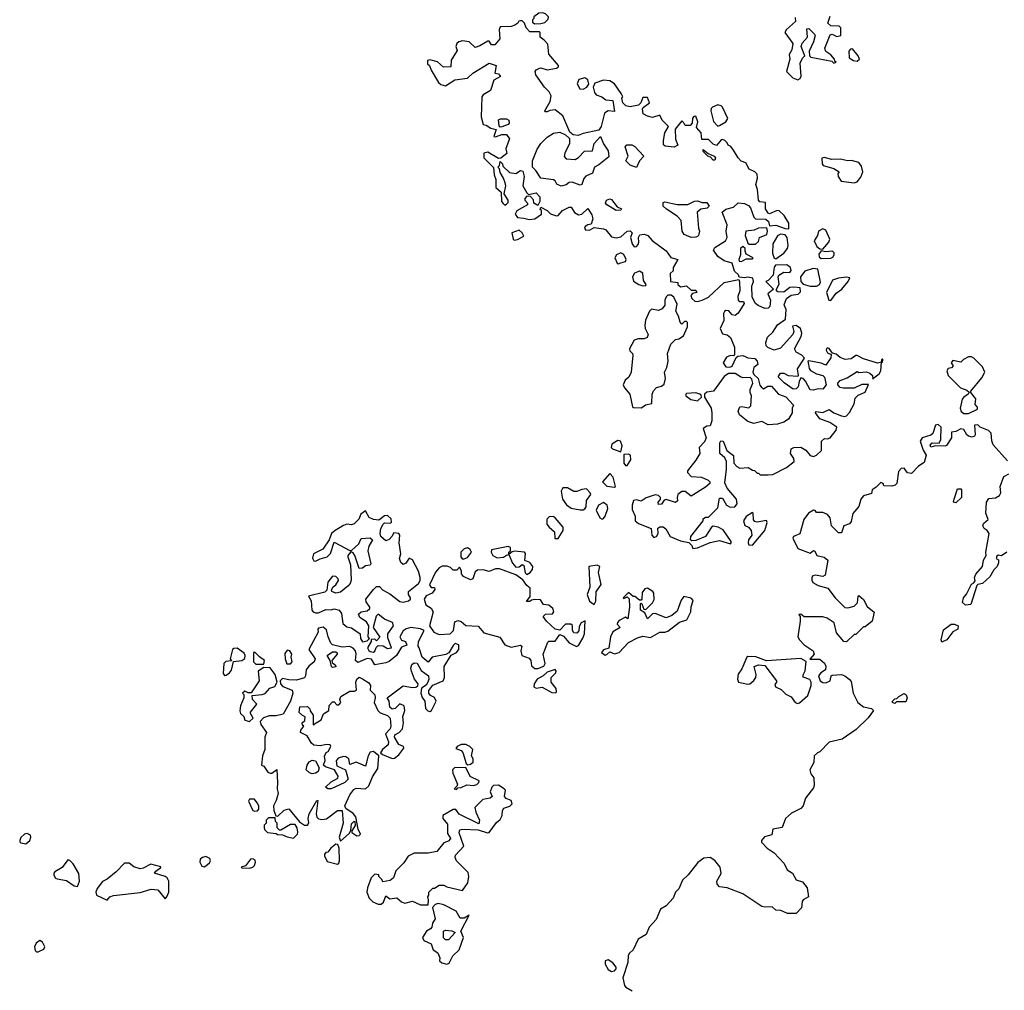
# Model space of a CAD drawing. Extents: x 2219101 to 2444320, y 201258 to 358766.
# Tile 296 of 349: x 2405527 to 2411814, y 267728 to 273927. Entities that reach past the tile are written whole.
import ezdxf

# ---------------------------------------------------------------- set-up
doc = ezdxf.new("R2010")
doc.units = 0

msp = doc.modelspace()

# ---------------------------------------------------------------- linework, layer by layer
at = {"layer": '0CON10XD'}
for points in [[(2408815, 273900), (2408855, 273903.3), (2408880.7, 273909.3), (2408900.7, 273929.3), (2408903.3, 273945), (2408885, 273963.8), (2408865, 273970), (2408842.3, 273967.7), (2408810, 273945), (2408810, 273935), (2408800, 273925), (2408801.7, 273911.7), (2408815, 273900)], [(2410478.3, 273941.7), (2410480, 273915), (2410422.5, 273865), (2410412.5, 273845), (2410462.5, 273775), (2410457.5, 273735), (2410440, 273705), (2410443.3, 273675), (2410422.5, 273595), (2410462.5, 273555), (2410495, 273542.5)], [(2410495, 273542.5), (2410509.3, 273550.7), (2410516.7, 273565), (2410510.7, 273649.3), (2410525, 273680), (2410540, 273695), (2410517.5, 273755), (2410523.9, 273776.1), (2410557.5, 273815), (2410551.7, 273868.3), (2410565, 273870), (2410602.5, 273835), (2410606, 273825), (2410596.2, 273785), (2410567.5, 273725), (2410570, 273695), (2410578.3, 273688.3), (2410711.7, 273661.7), (2410725, 273650), (2410740, 273655), (2410731.7, 273661.7), (2410730, 273675), (2410705, 273702.5), (2410675, 273723.3), (2410668, 273745), (2410700.7, 273829.3), (2410715, 273833.3), (2410745, 273820), (2410770, 273825), (2410770, 273875), (2410760, 273885), (2410705, 273887.5), (2410687.5, 273905), (2410700.7, 273949.3)], [(2409855, 270552.5), (2409935, 270587.5), (2409995, 270600), (2410065, 270580), (2410070, 270585), (2410070, 270595), (2410019.3, 270669.3), (2409986.4, 270686.4), (2409955, 270692.5), (2409943.9, 270686.1), (2409905, 270626.7), (2409845, 270600), (2409818.3, 270598.3), (2409810, 270605), (2409812.5, 270625), (2409890, 270725), (2409891.7, 270738.3), (2409905, 270750), (2409925, 270750), (2409985, 270810), (2409995, 270870), (2410015, 270870), (2410040, 270825), (2410063.6, 270813.6), (2410093.9, 270816.1), (2410108, 270835), (2410104.2, 270864.2), (2410043.9, 270933.9), (2410028.3, 270968.3), (2410040, 271055), (2410039.2, 271105), (2410028.8, 271128.8), (2409997.5, 271155), (2409997.5, 271225), (2410003.6, 271236.4), (2410017.5, 271235), (2410042.5, 271175), (2410083.6, 271143.6), (2410086.7, 271095), (2410105, 271072.5), (2410125, 271063.3), (2410177.5, 271067.5), (2410205, 271050), (2410218.3, 271048.3), (2410235, 271030), (2410245, 271030), (2410255, 271020), (2410305, 271020), (2410335, 271022.5), (2410423.6, 271066.4), (2410472.5, 271105), (2410470, 271125), (2410447.5, 271155), (2410452.5, 271185), (2410470, 271195), (2410515, 271197.5), (2410546.4, 271176.4), (2410575, 271143.3), (2410595, 271136.7), (2410615, 271144.3), (2410646.2, 271175), (2410646.2, 271235), (2410665, 271251.2), (2410685, 271248.8), (2410701.2, 271255), (2410740, 271305), (2410743.3, 271325), (2410700, 271355), (2410635, 271377.5), (2410607.5, 271415), (2410610, 271425), (2410655, 271418.8), (2410696.1, 271436.1), (2410726.1, 271416.1), (2410775, 271397.5), (2410795, 271392.5), (2410805, 271397.5), (2410825, 271418.8), (2410855, 271473.8), (2410860.5, 271509.5), (2410880.7, 271529.3), (2410925, 271548), (2410946.7, 271596.7), (2410903.9, 271596.1), (2410855, 271573.3), (2410785, 271572.5), (2410765, 271577.5), (2410750, 271595), (2410750, 271605), (2410765, 271621.2), (2410810.7, 271639.3), (2410875, 271680), (2410885, 271672.5), (2410933.2, 271676.8), (2410955, 271670), (2410972.5, 271655), (2410975, 271630), (2410980, 271640), (2411013.8, 271665), (2411025, 271683.3), (2411030, 271740), (2411035, 271740), (2411037.5, 271755), (2411035, 271760), (2411030, 271755), (2411030, 271740), (2411005, 271733.3), (2410915, 271760), (2410875, 271782.5), (2410865, 271782.5), (2410835, 271761.2), (2410797, 271757), (2410765, 271770), (2410740.7, 271790.7), (2410717.5, 271797.5), (2410695.8, 271825.8), (2410685, 271830), (2410677.5, 271825), (2410676.7, 271815), (2410685, 271800), (2410707.5, 271787.5), (2410707, 271767), (2410675, 271720), (2410645, 271732.5), (2410565, 271747.5), (2410560, 271745), (2410562.5, 271725), (2410568.3, 271698.3), (2410577, 271687), (2410614.5, 271664.4), (2410654.3, 271654.3), (2410665, 271643.3), (2410675.7, 271595), (2410655, 271567.5), (2410625, 271570), (2410595, 271560), (2410575, 271562.5), (2410545, 271617.5), (2410530, 271635), (2410515, 271640), (2410503.3, 271616.7), (2410498.3, 271581.7), (2410485, 271570), (2410465, 271567.5), (2410407, 271607), (2410370, 271645), (2410385, 271670), (2410405, 271670), (2410434, 271654), (2410495, 271650), (2410500, 271655), (2410493.6, 271696.4), (2410537.5, 271765), (2410520, 271785), (2410485, 271802.5), (2410473.6, 271823.6), (2410515.9, 271904.1), (2410520, 271925), (2410512.5, 271955), (2410485, 271972.5), (2410461.7, 271968.3), (2410470, 271935), (2410463.3, 271915), (2410385, 271828.8), (2410345, 271816.7), (2410303, 271833), (2410293, 271843), (2410290, 271865), (2410301.7, 271898.3), (2410335, 271930), (2410365, 271977.5), (2410417.5, 272015), (2410420, 272075), (2410407.5, 272105), (2410423.3, 272145), (2410452.3, 272167.7), (2410496.4, 272173.6), (2410511.7, 272188.3), (2410510, 272215), (2410468.8, 272218.8), (2410445, 272216.7), (2410405, 272186.7), (2410368.3, 272188.3), (2410360, 272195), (2410360, 272205), (2410377, 272237), (2410370, 272285), (2410374, 272296), (2410405, 272313.3), (2410445, 272312.5), (2410452.5, 272325), (2410447.5, 272345), (2410425, 272360), (2410351.7, 272358.3), (2410343.3, 272346.7), (2410337.5, 272295), (2410305, 272260), (2410290, 272255), (2410340, 272205), (2410303.6, 272176.4), (2410320, 272135), (2410316, 272095), (2410305, 272083.8), (2410285, 272081.2), (2410241.7, 272101.7), (2410223.9, 272113.9), (2410203.6, 272153.6), (2410202.5, 272225), (2410212.5, 272255), (2410207.5, 272275), (2410175, 272282.5), (2410155, 272277.5), (2410121.7, 272281.7), (2410116.4, 272296.4), (2410091.2, 272321.2), (2410075, 272372.5), (2410025, 272386.7), (2409983.4, 272413.4), (2409956.7, 272455), (2409965, 272472.5), (2410032.5, 272515), (2410043.8, 272535), (2410037.5, 272575), (2410043, 272617), (2410013, 272697), (2410035, 272717.5), (2410085, 272730), (2410115, 272757.5), (2410155, 272752.5), (2410179.3, 272739.3), (2410192.5, 272725), (2410214, 272665), (2410225, 272653.8), (2410291.7, 272651.7), (2410307, 272637), (2410315, 272610), (2410355, 272613.3), (2410415, 272592.5), (2410438.3, 272591.7), (2410437, 272627), (2410407.5, 272675), (2410376.4, 272706.4), (2410363, 272707), (2410315, 272687.5), (2410305, 272690), (2410288.3, 272718.3), (2410288.3, 272758.3), (2410253, 272763), (2410243.3, 272773.3), (2410237, 272843), (2410227.5, 272875), (2410237.5, 272915), (2410235, 272940), (2410220, 272955), (2410185, 272972.5), (2410163, 273013), (2410133.8, 273023.8), (2410113.6, 273043.6), (2410085, 273092.5), (2410066.4, 273116.4), (2410050, 273125), (2410045, 273140), (2410030, 273155), (2410015, 273162.5), (2410005, 273160), (2409975, 273122.5), (2409955, 273132.5), (2409925, 273162.5), (2409881.7, 273161.7), (2409877.5, 273205), (2409848.3, 273238.3), (2409857.5, 273275), (2409845, 273310), (2409831.7, 273308.3), (2409823, 273297), (2409820, 273265), (2409808.3, 273251.7), (2409775, 273250), (2409768.3, 273268.3), (2409755, 273280), (2409713, 273227), (2409713.6, 273163.6), (2409730, 273125), (2409705, 273112.5), (2409648.3, 273118.3), (2409638.3, 273128.3), (2409637.5, 273155), (2409646.7, 273205), (2409670, 273245), (2409630, 273285), (2409615, 273317.5), (2409567, 273303), (2409535, 273310), (2409507.5, 273325), (2409502.5, 273355), (2409507.5, 273365), (2409547.5, 273395), (2409535, 273430), (2409505, 273430), (2409492.5, 273395), (2409478.8, 273381.2), (2409425, 273370), (2409396.1, 273376.1), (2409378.8, 273395), (2409372.5, 273425), (2409377.5, 273435), (2409366.7, 273455), (2409325, 273517.5), (2409295, 273536.7), (2409255, 273540), (2409199.6, 273520.5), (2409188, 273495), (2409197.5, 273462.5), (2409207.7, 273447.7), (2409243.6, 273433.6), (2409270, 273415), (2409315, 273410), (2409325, 273340), (2409285, 273344), (2409261.2, 273328.8), (2409240, 273245), (2409225, 273220), (2409125, 273200), (2409093, 273187), (2409061.2, 273191.2), (2409039.3, 273209.3), (2408995, 273313.3), (2408945, 273351.4), (2408912.3, 273347.7), (2408895, 273337.5), (2408885, 273337.5), (2408880, 273345), (2408913.3, 273405), (2408919.3, 273439.3), (2408907.5, 273465), (2408877.5, 273495), (2408823.3, 273575), (2408817.5, 273595), (2408823.6, 273606.4), (2408845, 273617.5), (2408855, 273620), (2408895, 273606.7), (2408955, 273616.7), (2408967.5, 273625), (2408967.5, 273635), (2408905.8, 273705.8), (2408899.6, 273769.5), (2408876.4, 273796.4), (2408850, 273815), (2408850, 273845), (2408845, 273850), (2408785, 273850), (2408760, 273875), (2408750, 273905), (2408735, 273920), (2408725, 273920), (2408713.6, 273916.4), (2408706.4, 273903.6), (2408688.3, 273891.7), (2408665, 273883.3), (2408595, 273880), (2408587.5, 273865), (2408593.3, 273805), (2408560, 273765), (2408540, 273765), (2408525, 273790), (2408515, 273790), (2408465, 273760), (2408435, 273750), (2408397.5, 273785), (2408355, 273791.2), (2408330, 273785), (2408317.5, 273775), (2408312.5, 273755), (2408319.3, 273730.7), (2408282.7, 273667.3), (2408280, 273625), (2408233, 273623), (2408195, 273657.5), (2408145, 273670), (2408130, 273665), (2408130, 273645), (2408142.5, 273635), (2408153.9, 273603.9), (2408200, 273525), (2408215, 273513.3), (2408245, 273503.3), (2408305, 273543.3), (2408387, 273553), (2408420, 273585), (2408525, 273650), (2408570, 273635), (2408560, 273585), (2408585, 273580), (2408597, 273563), (2408555, 273540), (2408532.5, 273475), (2408485, 273447.5), (2408477.5, 273435), (2408474.1, 273305.9), (2408485, 273257.5), (2408505, 273253.3), (2408535, 273233.3), (2408570, 273225), (2408555, 273180), (2408565, 273177.5), (2408605, 273192.5), (2408635, 273192.5), (2408653.3, 273165), (2408631.2, 273105), (2408637, 273073), (2408598.3, 273041.7), (2408585, 273040), (2408515, 273080), (2408490, 273075), (2408490, 273045), (2408552.5, 272982.5), (2408556.2, 272935), (2408566.7, 272905), (2408567.5, 272855), (2408600, 272825), (2408603.3, 272765), (2408613.3, 272753.3), (2408625, 272742.5), (2408635, 272747.5), (2408645, 272760), (2408646.7, 272775), (2408620, 272815), (2408630, 272865), (2408626.7, 272885), (2408616.7, 272915), (2408595, 272950), (2408590, 272975), (2408580, 272985), (2408590, 272995), (2408595, 273020), (2408610, 273005), (2408611.7, 272991.7), (2408655, 272950), (2408695, 272943.3), (2408725, 272962.5), (2408739.3, 272959.3), (2408747.5, 272925), (2408740, 272865), (2408765, 272820), (2408775, 272810), (2408825, 272820), (2408847.5, 272795), (2408847.5, 272765), (2408835, 272740), (2408810, 272755), (2408807, 272777), (2408788.3, 272798.3), (2408765, 272800), (2408752.5, 272785), (2408752.5, 272775), (2408770, 272755), (2408770, 272745), (2408700, 272705), (2408690, 272685), (2408705, 272662.5), (2408745, 272660), (2408779.6, 272649.5), (2408815.5, 272654.5), (2408857.5, 272685), (2408857.5, 272707.5), (2408850, 272715), (2408855, 272730), (2408895, 272707.5), (2408916.4, 272686.4), (2408955, 272674), (2408965, 272676.7), (2408992, 272708), (2409035, 272730), (2409048.3, 272728.3), (2409068.8, 272695), (2409095, 272680), (2409115.7, 272684.3), (2409155, 272720), (2409180.7, 272680.7), (2409186, 272655), (2409175, 272620), (2409155, 272617.5), (2409137.5, 272605), (2409132.5, 272595), (2409140, 272585), (2409165, 272582.5), (2409195, 272600), (2409255, 272590), (2409270, 272585), (2409305, 272540), (2409335, 272533.3), (2409365, 272540), (2409405, 272576.7)], [(2410875, 273662.5), (2410890, 273675), (2410880, 273695), (2410845, 273740), (2410831.7, 273738.3), (2410820, 273725), (2410823, 273683), (2410850, 273665), (2410875, 273662.5)], [(2409125, 273483.8), (2409147.5, 273495), (2409160, 273515), (2409155, 273542.5), (2409136.1, 273556.1), (2409096.7, 273545), (2409086.4, 273516.4), (2409102.5, 273485), (2409125, 273483.8)], [(2409985, 273247.5), (2409995, 273250), (2410036.2, 273275), (2410047.5, 273295), (2410015, 273367.5), (2410005, 273377.5), (2409985, 273382.5), (2409951.2, 273368.8), (2409941.4, 273358.6), (2409940, 273345), (2409955.8, 273275.8), (2409985, 273247.5)], [(2408595, 273240), (2408588.3, 273248.3), (2408585, 273287.5), (2408597, 273293), (2408635, 273293.3), (2408650, 273285), (2408652.5, 273265), (2408645, 273257.5), (2408605, 273242.5), (2408595, 273240)], [(2408985, 272863.3), (2408957, 272877), (2408946.4, 272896.4), (2408935, 272903.3), (2408853.9, 272913.9), (2408823, 272963), (2408800, 272985), (2408800, 273025), (2408830.4, 273099.5), (2408853.8, 273135), (2408895, 273176.2), (2408935, 273202.5), (2408975, 273207.5), (2409011.7, 273191.7), (2409037, 273167), (2409037.5, 273135), (2409007.5, 273075), (2409003, 273053), (2409015, 273037.5), (2409073.6, 273033.6), (2409095, 273046.2), (2409133.9, 273086.1), (2409185, 273090), (2409193.8, 273135), (2409235, 273180), (2409253.9, 273133.9), (2409285, 273090), (2409288.3, 273051.7), (2409225, 273000), (2409197.5, 272985), (2409185, 272946.7), (2409141.7, 272928.3), (2409128.3, 272911.7), (2409115, 272873.3), (2409105, 272870), (2409055, 272890), (2409035, 272887.5), (2409015, 272872.5), (2408985, 272863.3)], [(2409465, 272982.5), (2409425, 272997.5), (2409397.5, 273025), (2409411.2, 273055), (2409393.3, 273115), (2409403, 273127), (2409435, 273127.5), (2409455, 273117.5), (2409512.5, 273055), (2409483.3, 273025), (2409465, 272982.5)], [(2409965, 273030), (2409955, 273030), (2409938.3, 273048.3), (2409920, 273055), (2409890, 273085), (2409891.7, 273098.3), (2409921.7, 273071.7), (2409960, 273055), (2409970, 273045), (2409965, 273030)], [(2410855, 272885.6), (2410875, 272890.8), (2410898.3, 272921.7), (2410910.4, 272955), (2410901.7, 272991.7), (2410885, 273013.8), (2410837.7, 273027.7), (2410813.9, 273026.1), (2410765.5, 273035.5), (2410713, 273033), (2410663.6, 273046.4), (2410647.5, 273042.5), (2410650, 273005), (2410657.5, 272995), (2410725.8, 272975.8), (2410760, 272955), (2410750, 272945), (2410752.5, 272925), (2410772.5, 272895), (2410855, 272885.6)], [(2409335, 272707.5), (2409275, 272743.3), (2409267.5, 272755), (2409272.5, 272775), (2409295, 272782.5), (2409305, 272777.5), (2409340.7, 272730.7), (2409368.3, 272718.3), (2409365, 272710), (2409335, 272707.5)], [(2409815, 272536.2), (2409770, 272555), (2409757, 272577), (2409751.2, 272645), (2409725, 272671.2), (2409656.1, 272716.1), (2409636.4, 272736.4), (2409635, 272760), (2409645, 272763.3), (2409725, 272746.2), (2409793, 272747), (2409835, 272767.5), (2409855, 272770), (2409885, 272760), (2409915, 272760), (2409930, 272735), (2409917, 272723), (2409875, 272717.5), (2409853, 272697), (2409860, 272595), (2409867.5, 272575), (2409861.7, 272548.3), (2409855, 272542.5), (2409845, 272536.7), (2409815, 272536.2)], [(2408685, 272518.8), (2408705, 272522), (2408746.2, 272545), (2408735.9, 272565.9), (2408715, 272582.5), (2408670, 272565), (2408676.7, 272525), (2408685, 272518.8)], [(2409405, 272576.7), (2409425, 272577.5), (2409437.5, 272565), (2409427.5, 272535), (2409437.5, 272495), (2409450, 272475), (2409465, 272477.5), (2409475, 272490), (2409480, 272505), (2409477.5, 272535), (2409487, 272553), (2409515, 272556.7), (2409538.3, 272548.3), (2409566.1, 272516.1), (2409655, 272451.2), (2409685, 272407.5), (2409730, 272395), (2409700, 272345), (2409698.3, 272321.7), (2409680, 272305), (2409682.5, 272255), (2409728.3, 272248.3), (2409730, 272235), (2409745, 272220), (2409785, 272227.5), (2409815, 272200), (2409845, 272200), (2409850, 272185), (2409821.7, 272178.3), (2409812.5, 272165), (2409817.5, 272145), (2409838.3, 272128.3), (2409855, 272126), (2409885, 272134.5), (2409925, 272154.2), (2410025, 272247.5), (2410117.5, 272267.5), (2410123.3, 272253.3), (2410124, 272195), (2410111.7, 272158.3), (2410113.3, 272135), (2410125, 272127.5), (2410147.5, 272127.5), (2410152.5, 272115), (2410115, 272052.5), (2410095, 272037.5), (2410075, 272042.5), (2410055, 272066.7), (2410035, 272070), (2410026.1, 272063.9), (2410020.8, 272049.2), (2410023.8, 272005), (2410000, 271955), (2410015, 271920), (2410045, 271913.3), (2410065, 271897.5), (2410090, 271835), (2410091.7, 271788.3), (2410085, 271780), (2410065, 271782.5), (2410039.3, 271770.7), (2410017.5, 271735), (2410035, 271710), (2410061.7, 271708.3), (2410076.7, 271713.3), (2410101.7, 271768.3), (2410112.5, 271777.5), (2410145, 271782.5), (2410160, 271775), (2410177, 271767), (2410221.7, 271761.7), (2410236.1, 271746.1), (2410240, 271725), (2410213.9, 271706.1), (2410207.5, 271675), (2410215, 271660), (2410242.5, 271635), (2410253, 271593), (2410261.7, 271581.7), (2410275, 271570), (2410303, 271587), (2410327, 271587), (2410372.5, 271535), (2410418.8, 271518.8), (2410467.5, 271465), (2410460, 271445), (2410460, 271415), (2410435.7, 271374.3), (2410405, 271355.8), (2410365, 271343.8), (2410305, 271340), (2410265, 271360), (2410215, 271348.6), (2410175, 271360), (2410122.3, 271402.3), (2410114.1, 271425.9), (2410125, 271453.3), (2410135, 271456.7), (2410183, 271447), (2410195, 271460), (2410200, 271525), (2410190, 271545), (2410190, 271565), (2410207.5, 271605), (2410201.7, 271631.7), (2410191.7, 271641.7), (2410145, 271640), (2410130, 271645), (2410095, 271667.5), (2410053, 271667), (2410025, 271647.5), (2409957.5, 271555), (2409915, 271547.5), (2409900, 271535), (2409900, 271515), (2409941.2, 271445), (2409947.1, 271415), (2409945.8, 271364.2), (2409936.4, 271333.6), (2409915, 271330), (2409890, 271315), (2409910.8, 271255), (2409898.9, 271231.1), (2409866.2, 271195), (2409870, 271155), (2409845, 271113.3), (2409790, 271045), (2409790, 271035), (2409815, 271010), (2409880, 271005), (2409922.5, 270985), (2409932.5, 270975), (2409932.5, 270965), (2409905, 270940), (2409815, 270883.3), (2409775, 270912.9), (2409755, 270914.3), (2409730, 270895), (2409723.8, 270875), (2409726.4, 270853.6), (2409715, 270842.5), (2409655, 270862.5), (2409641.7, 270858.3), (2409625, 270832.5), (2409605, 270830), (2409602.5, 270845), (2409618.3, 270861.7), (2409617.5, 270875), (2409605, 270886.7), (2409585, 270891.2), (2409527.5, 270872.5), (2409495, 270852.5), (2409465, 270860), (2409445, 270856.7), (2409436.7, 270825), (2409438.3, 270798.3), (2409457.5, 270755), (2409457.5, 270725), (2409478.3, 270708.3), (2409558, 270678), (2409562, 270635), (2409575, 270620), (2409592.5, 270625), (2409602.5, 270645), (2409601.7, 270678.3), (2409613.3, 270686.7), (2409635, 270686.7), (2409652.5, 270675), (2409680, 270625), (2409745, 270597.5), (2409798.3, 270588.3), (2409818.3, 270568.3), (2409825, 270550), (2409855, 270552.5)], [(2410185, 272492.5), (2410225, 272493.3), (2410245, 272510), (2410250, 272535), (2410297.5, 272555), (2410302.5, 272575), (2410298.3, 272598.3), (2410245, 272596.2), (2410217, 272583), (2410162.5, 272575), (2410158.3, 272548.3), (2410175, 272500), (2410185, 272492.5)], [(2410355, 272400), (2410406.7, 272435), (2410430, 272465), (2410433.3, 272485), (2410427.5, 272535), (2410415, 272552.5), (2410385, 272556.7), (2410365, 272546.7), (2410335.6, 272494.4), (2410333.8, 272435), (2410343.8, 272403.8), (2410355, 272400)], [(2410655, 272460), (2410692.5, 272505), (2410700, 272525), (2410675, 272582.5), (2410655, 272590), (2410627.5, 272575), (2410620.7, 272549.3), (2410600, 272515), (2410617, 272477), (2410635, 272462.5), (2410655, 272460)], [(2409347.5, 272367.5), (2409365, 272373.8), (2409395, 272383.3), (2409398.8, 272395), (2409385, 272427.5), (2409365, 272436.7), (2409337.5, 272425), (2409327.5, 272405), (2409340.7, 272370.7), (2409347.5, 272367.5)], [(2410135, 272383.3), (2410165, 272400), (2410205, 272400), (2410210, 272405), (2410165, 272430), (2410158.3, 272448.3), (2410160, 272465), (2410145, 272477.5), (2410130, 272465), (2410128.8, 272425), (2410118.8, 272395), (2410120, 272385), (2410135, 272383.3)], [(2410645, 272402), (2410705, 272403.3), (2410719.3, 272410.7), (2410727.5, 272425), (2410727, 272437), (2410717.5, 272447.5), (2410675, 272443.3), (2410645, 272450), (2410630, 272430), (2410631.7, 272411.7), (2410645, 272402)], [(2409505, 272227.5), (2409525, 272230), (2409527.5, 272235), (2409510.7, 272260.7), (2409505, 272306.7), (2409485, 272320), (2409452.3, 272307.7), (2409440, 272285), (2409447, 272257), (2409480, 272235), (2409505, 272227.5)], [(2410575, 272223.8), (2410615, 272224.2), (2410633.8, 272235), (2410640.4, 272249.5), (2410623, 272333), (2410592.3, 272337.7), (2410539.6, 272320.5), (2410513.3, 272285), (2410513.6, 272253.6), (2410528.3, 272238.3), (2410575, 272223.8)], [(2410705, 272132.5), (2410740, 272180), (2410776, 272205), (2410816.7, 272255), (2410828.3, 272278.3), (2410805, 272282.5), (2410755, 272276.7), (2410717, 272263), (2410678.8, 272185), (2410692.5, 272135), (2410705, 272132.5)], [(2409495, 271447.5), (2409505, 271453.3), (2409522.3, 271467.7), (2409562.5, 271475), (2409564.2, 271535), (2409574.3, 271555.7), (2409592.9, 271577.1), (2409624.2, 271585.8), (2409641.2, 271598.8), (2409651.1, 271635), (2409644.2, 271675), (2409659.2, 271705), (2409667.8, 271745), (2409664, 271795), (2409684, 271855), (2409715, 271883.3), (2409735, 271887.5), (2409765, 271906.7), (2409791.4, 271965), (2409791.7, 271991.7), (2409785, 272000), (2409771.7, 271998.3), (2409755, 271982.5), (2409743.8, 271995), (2409733.9, 272033.9), (2409716.7, 272065), (2409725, 272110), (2409702.5, 272155), (2409687, 272167), (2409665, 272167.5), (2409653.9, 272156.1), (2409646.7, 272135), (2409647, 272103), (2409629.3, 272080.7), (2409605, 272068.8), (2409561.7, 272078.3), (2409548, 272065), (2409522.7, 272007.3), (2409517.5, 271975), (2409520, 271955), (2409540, 271915), (2409533, 271897), (2409515, 271887.5), (2409475, 271888.8), (2409449.6, 271880.5), (2409420, 271825), (2409421.7, 271811.7), (2409440, 271795), (2409442.5, 271785), (2409430, 271675), (2409416.1, 271643.9), (2409392.5, 271625), (2409380, 271595), (2409387.5, 271575), (2409423.3, 271535), (2409440, 271455), (2409445, 271450), (2409495, 271447.5)], [(2411585, 271411.2), (2411641.7, 271438.3), (2411641.7, 271451.7), (2411628.3, 271468.3), (2411632.5, 271505), (2411600, 271545), (2411600, 271555), (2411670.7, 271639.3), (2411690, 271675), (2411675, 271710), (2411620, 271765), (2411605, 271772.5), (2411585, 271772.5), (2411553, 271757), (2411535, 271740), (2411485, 271750), (2411473.3, 271735), (2411487.5, 271715), (2411475.9, 271704.1), (2411455, 271698.8), (2411446, 271685), (2411455, 271653.8), (2411533.8, 271575), (2411575, 271560), (2411588.3, 271548.3), (2411582.5, 271535), (2411555, 271516.7), (2411545, 271502.5), (2411532, 271445), (2411538.8, 271425), (2411555, 271411.2), (2411585, 271411.2)], [(2409855, 271493.3), (2409880, 271515), (2409878.3, 271528.3), (2409870, 271535), (2409845, 271543.3), (2409785, 271540), (2409780, 271535), (2409780, 271525), (2409811.7, 271501.7), (2409855, 271493.3)], [(2411835, 271110), (2411741.7, 271211.7), (2411733, 271237), (2411730, 271285), (2411712.5, 271302.5), (2411660, 271325), (2411645, 271340), (2411623, 271337), (2411627.5, 271275), (2411623, 271267), (2411608.8, 271261.2), (2411585, 271266.2), (2411573.3, 271275), (2411555, 271310), (2411535, 271314.2), (2411505, 271297.5), (2411477, 271293), (2411477.5, 271255), (2411445, 271208), (2411435, 271202.5), (2411375, 271204), (2411345, 271197.5), (2411340.7, 271209.3), (2411352.5, 271225), (2411397, 271223), (2411408.8, 271245), (2411410, 271325), (2411391.7, 271341.7), (2411375, 271337.5), (2411356.4, 271283.6), (2411345, 271273.3), (2411290, 271255), (2411276.7, 271235), (2411295, 271177.5), (2411314, 271145), (2411302.4, 271097.6), (2411265, 271075.7), (2411221.7, 271028.3), (2411195, 271032.5), (2411175, 271062.5), (2411155, 271060), (2411138.3, 271041.7), (2411126.7, 270965), (2411116.1, 270953.9), (2411095, 270946.7), (2411045, 270950), (2411040, 270965), (2411025, 270970), (2410995, 270940), (2410970, 270925), (2410965, 270900), (2410915, 270886.2), (2410898, 270865), (2410885, 270816.7), (2410846.4, 270773.6), (2410835, 270722.5), (2410825, 270707.5), (2410790, 270695), (2410775, 270650), (2410755, 270650), (2410710, 270695), (2410702.5, 270745), (2410685, 270766.7), (2410655, 270780), (2410615, 270780), (2410605, 270792.5), (2410595, 270793.3), (2410563.3, 270775), (2410534.5, 270735), (2410508, 270642), (2410467.5, 270625), (2410463.3, 270615), (2410495, 270548.8), (2410575, 270520), (2410595, 270537.5), (2410603, 270533), (2410617.5, 270505), (2410663.9, 270493.9), (2410686.7, 270475), (2410670.7, 270379.3), (2410655, 270370), (2410605, 270380), (2410590, 270375), (2410583.9, 270366.1), (2410583.9, 270346.1), (2410591.7, 270331.7), (2410625, 270312.9), (2410687.5, 270295), (2410733.6, 270233.6), (2410795, 270172.5), (2410815, 270170), (2410855, 270180), (2410877, 270203), (2410880, 270245), (2410885, 270250), (2410915, 270222.5), (2410938.8, 270178.8), (2410981.7, 270141.7), (2410970, 270085), (2410925, 270050), (2410915, 270050), (2410865, 270000), (2410855, 270000), (2410805, 269952.5), (2410790, 269955), (2410741.7, 270011.7), (2410726.2, 270075), (2410683.3, 270105), (2410655, 270112.5), (2410535, 270112.5), (2410515, 270130), (2410501.7, 270128.3), (2410510, 270115), (2410510, 270085), (2410496.2, 269985), (2410506.2, 269965), (2410536.7, 269935), (2410592.5, 269895), (2410600, 269875), (2410571.7, 269841.7), (2410635, 269842.5), (2410665, 269817.5), (2410673, 269797), (2410672.5, 269775), (2410642.5, 269755), (2410627.5, 269735), (2410637.5, 269705), (2410655, 269693.8), (2410675, 269691.2), (2410702.5, 269705), (2410707.5, 269735), (2410715, 269740), (2410775, 269744), (2410795, 269735.8), (2410824, 269715), (2410835, 269698.8), (2410848, 269625), (2410877.5, 269565), (2410915, 269538), (2410965, 269527.5), (2410977.5, 269515), (2410945, 269467.5), (2410867.3, 269392.7), (2410777.7, 269332.3), (2410695, 269312.5), (2410635, 269250), (2410620, 269245), (2410600, 269225), (2410597, 269183), (2410572.5, 269135), (2410579.3, 269109.3), (2410597.5, 269085), (2410600, 269035), (2410595, 269020), (2410543.3, 268955), (2410530, 268905), (2410515, 268888), (2410455, 268858), (2410415.8, 268824.2), (2410395, 268766.7), (2410335, 268756.7), (2410330, 268720), (2410282.3, 268707.7), (2410262.5, 268685), (2410264.2, 268674.2), (2410298.8, 268635), (2410345, 268605.6), (2410407.2, 268537.2), (2410427.3, 268497.3), (2410461.2, 268475), (2410483.6, 268433.6), (2410525, 268421.2), (2410555, 268382.5), (2410563.8, 268325), (2410530, 268305), (2410523.3, 268295), (2410518.8, 268255), (2410485, 268217.5), (2410428.3, 268218.3), (2410387, 268237), (2410355, 268240), (2410331.7, 268261.7), (2410285, 268257.5), (2410265, 268263.3), (2410145, 268343.8), (2410045, 268381.2), (2409995, 268387.5), (2409980, 268405), (2409977.5, 268425), (2410006.1, 268473.9), (2410000, 268515), (2409965, 268556.7), (2409935.9, 268575.9), (2409895, 268572.5), (2409857, 268543), (2409795.7, 268464.3), (2409758.3, 268431.7), (2409736.2, 268375), (2409713.3, 268355), (2409700, 268315), (2409655, 268267.5), (2409617.5, 268245), (2409590.7, 268179.3), (2409545, 268130), (2409526.7, 268085), (2409476.1, 268053.9), (2409443.3, 267985), (2409420, 267965), (2409411.2, 267948.8), (2409408.8, 267905), (2409377, 267807), (2409389.3, 267759.3), (2409397, 267747), (2409437.5, 267725)], [(2409365, 271167.5), (2409374, 271205), (2409363.9, 271233.9), (2409345, 271238.8), (2409307.5, 271215), (2409302.5, 271195), (2409312.5, 271185), (2409365, 271167.5)], [(2409405, 271080), (2409428.9, 271115), (2409427.5, 271145), (2409415, 271151.2), (2409385, 271150), (2409383.8, 271095), (2409395, 271080), (2409405, 271080)], [(2409325, 270940), (2409330, 270945), (2409316.2, 271005), (2409295, 271027.5), (2409247.5, 270975), (2409275, 270946.7), (2409325, 270940)], [(2411830, 270525), (2411795, 270502.5), (2411775, 270507.5), (2411765, 270500), (2411762.5, 270485), (2411776.7, 270476.7), (2411777.5, 270457.5), (2411768.8, 270435), (2411747.7, 270412.3), (2411722.1, 270367.9), (2411675, 270326.2), (2411645, 270320), (2411637.5, 270312.5), (2411599.3, 270190.7), (2411565, 270186.7), (2411546.2, 270205), (2411552.9, 270235), (2411572.5, 270257.5), (2411605, 270322.5), (2411620, 270330), (2411626.7, 270343.3), (2411624.2, 270365), (2411631.4, 270385), (2411674.2, 270435), (2411681.2, 270475), (2411698.8, 270505), (2411696.1, 270526.1), (2411716.2, 270645), (2411705, 270663.3), (2411685, 270676.7), (2411676.2, 270695), (2411680.4, 270709.5), (2411710, 270735), (2411696.7, 270775), (2411700, 270845), (2411715, 270868.8), (2411758, 270872), (2411783, 270887), (2411792.5, 270905), (2411787.5, 270945), (2411811.2, 271008.8), (2411843, 271027)], [(2409105, 270796), (2409125, 270796.2), (2409135, 270803.3), (2409143.3, 270815), (2409146.7, 270855), (2409172.5, 270895), (2409170, 270905), (2409145, 270930), (2409115, 270926.7), (2409085, 270913.3), (2409065, 270913.3), (2409025, 270937.5), (2408995, 270936.7), (2408984, 270915), (2408992, 270865), (2409018.3, 270828.3), (2409047, 270807), (2409105, 270796)], [(2411505, 270840), (2411490, 270845), (2411492.5, 270865), (2411515, 270930), (2411535, 270930), (2411540, 270925), (2411540, 270875), (2411505, 270840)], [(2407715, 269952.5), (2407745, 269960), (2407760, 269975), (2407752.5, 269985), (2407756.2, 270055), (2407741.2, 270081.2), (2407698.3, 270108.3), (2407690.7, 270129.3), (2407706.1, 270143.9), (2407745, 270152), (2407763.3, 270165), (2407763.3, 270175), (2407738.3, 270208.3), (2407736.2, 270225), (2407785, 270287.5), (2407805, 270306.7), (2407825, 270307.5), (2407842.5, 270285), (2407890.4, 270260.5), (2407955, 270210), (2407975, 270206.7), (2408010, 270215), (2408022.5, 270225), (2408022.5, 270235), (2408008.8, 270255), (2408008.8, 270275), (2408073.3, 270325), (2408083.3, 270345), (2408083.3, 270365), (2408073.3, 270405), (2408035, 270477.5), (2408013, 270487), (2407992.5, 270455), (2407975, 270447.5), (2407959.3, 270459.3), (2407952.5, 270485), (2407960, 270515), (2407949.2, 270585), (2407953.3, 270635), (2407947.5, 270645), (2407915, 270650), (2407903.3, 270625), (2407885, 270606.7), (2407865, 270597.5), (2407832.5, 270625), (2407827.5, 270645), (2407833.6, 270676.4), (2407847.5, 270705), (2407857, 270713), (2407895, 270710), (2407901.7, 270718.3), (2407898.3, 270738.3), (2407875, 270760), (2407855, 270757.5), (2407819.3, 270730.7), (2407785, 270734), (2407758.3, 270748.3), (2407735, 270790), (2407705, 270767.5), (2407692.5, 270737.5), (2407663, 270707), (2407645, 270700), (2407615, 270703.8), (2407594.3, 270695.7), (2407540, 270665), (2407517.5, 270645), (2407502.5, 270605), (2407462.5, 270545), (2407402.5, 270515), (2407397, 270487), (2407405, 270470), (2407415, 270467.5), (2407445.9, 270484.1), (2407490, 270495), (2407511.7, 270518.3), (2407535, 270590), (2407635, 270537.5), (2407645, 270537.5), (2407691.3, 270578.7), (2407706.4, 270613.6), (2407765, 270616.7), (2407780, 270605), (2407756.7, 270565), (2407748.8, 270535), (2407769.3, 270450.7), (2407765, 270442.5), (2407735, 270437.5), (2407715, 270423.3), (2407695, 270422.5), (2407666.7, 270505), (2407655, 270522.5), (2407641.7, 270528.3), (2407622.5, 270505), (2407622.5, 270495), (2407640, 270445), (2407643.9, 270346.1), (2407636.2, 270325), (2407621.2, 270308.8), (2407575, 270270), (2407545, 270263.3), (2407520, 270275), (2407517.5, 270285), (2407527.5, 270305), (2407545, 270317.5), (2407563.3, 270345), (2407561.2, 270355), (2407545, 270371.2), (2407525, 270373.3), (2407493.3, 270335), (2407487, 270283), (2407475, 270270), (2407370, 270245), (2407387.5, 270215), (2407392.5, 270155), (2407400, 270145), (2407415, 270137.5), (2407435, 270137.5), (2407480.7, 270159.3), (2407515, 270157.5), (2407535, 270163.3), (2407566.7, 270155), (2407581.2, 270135), (2407589.3, 270069.3), (2407615, 270050), (2407645, 270042), (2407700, 270005), (2407703.6, 269973.6), (2407715, 269952.5)], [(2409245, 270736.7), (2409255, 270741.2), (2409266, 270755), (2409282, 270805), (2409278.8, 270825), (2409255, 270842), (2409223.1, 270826.9), (2409206.7, 270795), (2409230, 270745), (2409245, 270736.7)], [(2408965, 270613.3), (2408997.5, 270665), (2408997.5, 270685), (2408946.1, 270746.1), (2408933, 270753), (2408908.3, 270751.7), (2408893, 270737), (2408893.3, 270705), (2408906.7, 270685), (2408942.5, 270655), (2408943.6, 270613.6), (2408965, 270613.3)], [(2410205, 270570), (2410285, 270663.8), (2410300, 270715), (2410295, 270727.5), (2410235, 270717.5), (2410221.7, 270721.7), (2410213, 270733), (2410210, 270775), (2410205, 270780), (2410165, 270753.3), (2410148.8, 270725), (2410157, 270697), (2410180, 270685), (2410197.5, 270665), (2410202.5, 270635), (2410180, 270605), (2410177.5, 270585), (2410183.3, 270573.3), (2410205, 270570)], [(2408365, 270482.5), (2408385, 270492.5), (2408412.5, 270525), (2408403, 270543), (2408385, 270552.5), (2408365, 270547.5), (2408343.8, 270525), (2408342.5, 270495), (2408353, 270483), (2408365, 270482.5)], [(2408765, 270382.5), (2408786.2, 270395), (2408800, 270415), (2408803.3, 270435), (2408785, 270460), (2408752.5, 270472.5), (2408756.7, 270516.7), (2408750, 270525), (2408687, 270533), (2408671.7, 270528.3), (2408650, 270510), (2408650, 270525), (2408660, 270535), (2408660, 270555), (2408645, 270562.5), (2408540, 270540), (2408537.5, 270525), (2408547.5, 270505), (2408575, 270490), (2408616.4, 270493.6), (2408635, 270507.5), (2408650, 270510), (2408673.3, 270455), (2408695, 270430), (2408715, 270432.5), (2408735, 270447.5), (2408745, 270440), (2408753.6, 270393.6), (2408765, 270382.5)], [(2408835, 269782.5), (2408873, 269797), (2408882.5, 269815), (2408870, 269875), (2408899.3, 269950.7), (2408905, 269957.5), (2408945, 269957.5), (2408975, 270000), (2408999.6, 269989.5), (2409035, 269947.5), (2409083, 269923), (2409095, 269930), (2409123.3, 269976.7), (2409132.5, 270005), (2409138.3, 270088.3), (2409112.5, 270075), (2409098.3, 270051.7), (2409097, 270023), (2409085, 270007.5), (2409065, 270010), (2409057.5, 270025), (2409057, 270057), (2409045.9, 270065.9), (2409012.5, 270065), (2408975, 270027.5), (2408945, 270033.8), (2408890, 270085), (2408870, 270115), (2408885, 270130), (2408928.3, 270131.7), (2408937.5, 270145), (2408930, 270165), (2408905, 270187.5), (2408871.7, 270191.7), (2408851.7, 270221.7), (2408815, 270222.5), (2408795, 270220), (2408785, 270210), (2408761.7, 270211.7), (2408787, 270243), (2408786.4, 270296.4), (2408765, 270312.5), (2408739.3, 270349.3), (2408695, 270381.2), (2408589.3, 270419.3), (2408565, 270418.8), (2408525, 270402), (2408485, 270414), (2408450, 270410), (2408435, 270400), (2408420, 270355), (2408405, 270350), (2408360.7, 270370.7), (2408348.3, 270388.3), (2408347, 270407), (2408335, 270430), (2408318.3, 270411.7), (2408295, 270410), (2408278.3, 270428.3), (2408257, 270437), (2408225, 270436.7), (2408205, 270426.7), (2408181.7, 270398.3), (2408143, 270317), (2408155, 270300), (2408175, 270300), (2408178.3, 270288.3), (2408160, 270265), (2408122.3, 270247.7), (2408110, 270225), (2408119.3, 270189.3), (2408155, 270167.5), (2408167.5, 270145), (2408143.3, 270055), (2408172, 270015), (2408205, 270000), (2408276, 270004), (2408296.7, 270025), (2408305, 270080), (2408325, 270090), (2408345, 270083.3), (2408375, 270057.5), (2408455, 270052.5), (2408490.3, 270010.3), (2408592, 269982), (2408625, 269933.3), (2408665, 269920), (2408725, 269932.5), (2408732.5, 269925), (2408726.7, 269895), (2408732.5, 269865), (2408779.3, 269849.3), (2408790, 269835), (2408795, 269800), (2408815, 269782.5), (2408835, 269782.5)], [(2409195, 270192.5), (2409206.1, 270213.9), (2409207.7, 270272.3), (2409240.4, 270319.5), (2409222.5, 270395), (2409230, 270435), (2409215, 270442.5), (2409160, 270435), (2409168, 270302), (2409150, 270255), (2409165, 270212.5), (2409195, 270192.5)], [(2409265, 269867.5), (2409275, 269872.5), (2409295, 269890), (2409325, 269877.5), (2409355, 269884.2), (2409415, 269948.8), (2409471.2, 269978.8), (2409505, 269989.2), (2409555, 269981.4), (2409613.9, 270013.9), (2409645, 270014.4), (2409665, 270021.4), (2409740.3, 270079.7), (2409786, 270094), (2409812, 270145), (2409813.9, 270176.1), (2409827, 270217), (2409815, 270232.5), (2409768.3, 270241.7), (2409750.4, 270219.5), (2409725, 270150), (2409689.7, 270120.3), (2409655, 270106), (2409585, 270133.3), (2409567, 270133), (2409535, 270100), (2409518.3, 270138.3), (2409490, 270155), (2409490, 270195), (2409495, 270200), (2409500, 270195), (2409511.7, 270161.7), (2409525, 270160), (2409568.3, 270201.7), (2409577.5, 270222.5), (2409576.7, 270265), (2409570, 270275), (2409535, 270296), (2409518.6, 270291.4), (2409501.2, 270268.8), (2409500, 270225), (2409495, 270220), (2409485, 270220), (2409455, 270242.5), (2409443, 270243), (2409415, 270267.5), (2409380, 270235), (2409385, 270230), (2409405, 270240), (2409417.5, 270227.5), (2409421.2, 270175), (2409410, 270100), (2409395, 270110), (2409355, 270090), (2409343, 270077), (2409342.5, 270065), (2409360, 270045), (2409315, 270016.2), (2409299.2, 269985), (2409288.3, 269911.7), (2409255, 269902.5), (2409242.5, 269885), (2409265, 269867.5)], [(2407785, 269887.5), (2407795, 269892.5), (2407803, 269917), (2407815, 269930), (2407847, 269927), (2407875, 269910), (2407900, 269915), (2407878.3, 269978.3), (2407876.7, 270005), (2407913.3, 270055), (2407906.1, 270076.1), (2407855, 270097.5), (2407815, 270130), (2407802.7, 270117.3), (2407783.3, 270045), (2407827, 269983), (2407805, 269960), (2407795, 269970), (2407771.7, 269968.3), (2407770, 269955), (2407746.7, 269915), (2407755, 269897.5), (2407765, 269891.2), (2407785, 269887.5)], [(2407575, 268680), (2407630.4, 268729.5), (2407641.7, 268748.3), (2407645, 268790), (2407660, 268805), (2407667.5, 268805), (2407669.3, 268780.7), (2407647.5, 268745), (2407647.5, 268735), (2407680, 268715), (2407695, 268716.7), (2407703.3, 268725), (2407687.7, 268757.7), (2407674, 268835), (2407655, 268856.2), (2407608.3, 268888.3), (2407603.8, 268905), (2407634.5, 268975.5), (2407659.7, 269010.3), (2407675, 269018), (2407735, 269014.2), (2407756.2, 269033.8), (2407778.8, 269091.2), (2407813.3, 269145), (2407820, 269225), (2407785, 269252.5), (2407765, 269247.5), (2407751.2, 269225), (2407735, 269160), (2407675, 269183.8), (2407635, 269170), (2407627.5, 269205), (2407609.3, 269219.3), (2407595, 269221.2), (2407559.3, 269210.7), (2407547, 269193), (2407551.2, 269161.2), (2407606, 269136), (2407623, 269077), (2407602.5, 269055), (2407515, 269013.3), (2407493.6, 269013.6), (2407480, 269025), (2407515, 269060), (2407557.7, 269082.3), (2407561.2, 269095), (2407536.7, 269136.7), (2407480, 269155), (2407467.5, 269165), (2407476.7, 269195), (2407473.9, 269223.9), (2407483.9, 269246.1), (2407496.7, 269253.3), (2407512.5, 269285), (2407510, 269295), (2407485, 269296.7), (2407445, 269288.8), (2407405, 269293.8), (2407390, 269305), (2407363, 269353), (2407320, 269375), (2407321.7, 269388.3), (2407340, 269415), (2407331.7, 269421.7), (2407330, 269435), (2407348.3, 269451.7), (2407350, 269475), (2407331.7, 269481.7), (2407311.7, 269501.7), (2407315, 269537.5), (2407365, 269540), (2407380, 269525), (2407381.7, 269511.7), (2407400, 269485), (2407400, 269425), (2407405, 269420), (2407410, 269430), (2407452.5, 269455), (2407467, 269493), (2407500, 269515), (2407503, 269547), (2407525, 269570), (2407535, 269570), (2407551.7, 269551.7), (2407565, 269550), (2407577.5, 269565), (2407570, 269585), (2407577.5, 269605), (2407635, 269637.5), (2407665, 269637.5), (2407676.4, 269643.6), (2407672.5, 269695), (2407680, 269715), (2407695, 269727.5), (2407715, 269717.5), (2407755, 269691.2), (2407766.2, 269675), (2407763.8, 269645), (2407793.9, 269613.9), (2407796.7, 269595), (2407790, 269565), (2407813.3, 269515), (2407829.3, 269499.3), (2407875, 269482.5), (2407892.5, 269465), (2407896.7, 269415), (2407892.5, 269397.5), (2407862.5, 269365), (2407881.2, 269315), (2407880, 269295), (2407842.5, 269265), (2407830, 269245), (2407843, 269233), (2407905, 269208.8), (2407919.6, 269210.5), (2407948.6, 269231.4), (2407980, 269275), (2407977.5, 269285), (2407947.3, 269297.3), (2407920, 269345), (2407921.7, 269358.3), (2407950, 269375), (2407971.7, 269398.3), (2407977.5, 269435), (2407973, 269477), (2407986.7, 269515), (2407982.5, 269545), (2407955, 269557.5), (2407925, 269526.7), (2407905, 269522.5), (2407890, 269535), (2407886.2, 269575), (2407872.5, 269595), (2407975, 269672.5), (2408035, 269661.2), (2408056.4, 269663.6), (2408068.3, 269671.7), (2408070, 269685), (2408046.7, 269715), (2408028, 269765), (2408024, 269786), (2408031.2, 269808.8), (2408045, 269820), (2408065, 269817.5), (2408090.4, 269770.5), (2408136.7, 269735), (2408140, 269715), (2408133.3, 269695), (2408123, 269677), (2408091.7, 269658.3), (2408087.5, 269625), (2408096.7, 269596.7), (2408113.3, 269573.3), (2408118.1, 269528.1), (2408132.4, 269512.4), (2408145, 269509.2), (2408155.6, 269514.4), (2408186, 269575), (2408175, 269596.7), (2408150.7, 269610.7), (2408140, 269625), (2408138.3, 269641.7), (2408163.8, 269676.2), (2408231.2, 269705), (2408238.8, 269725), (2408236, 269795), (2408281.7, 269868.3), (2408316.2, 269885), (2408331.2, 269905), (2408330, 269935), (2408308.3, 269941.7), (2408295, 269930), (2408266.7, 269883.3), (2408248, 269872), (2408160, 269855), (2408135, 269822.5), (2408097.5, 269855), (2408077.5, 269915), (2408070, 269925), (2408072.5, 269955), (2408110, 270025), (2408086.2, 270036.2), (2408025, 270043.8), (2407994.1, 270035.9), (2407975, 270023.3), (2407953.3, 269985), (2407963.6, 269963.6), (2407990, 269955), (2407998.3, 269931.7), (2407965, 269920), (2407932.5, 269865), (2407885, 269828), (2407865, 269818.8), (2407795, 269806.2), (2407773.3, 269843.3), (2407745.9, 269845.9), (2407685, 269821.2), (2407670, 269835), (2407675.9, 269875.9), (2407670, 269895), (2407655, 269912.5), (2407635, 269922.5), (2407585, 269920), (2407525, 269933.3), (2407513.3, 269945), (2407496.2, 269985), (2407485, 270030), (2407465, 270047.5), (2407435, 270040), (2407430, 270035), (2407432.5, 270015), (2407373.3, 269905), (2407412.5, 269845), (2407407.5, 269825), (2407372.3, 269797.7), (2407356.7, 269775), (2407352.5, 269735), (2407345, 269722.5), (2407295, 269708.8), (2407245, 269710), (2407205, 269720), (2407190, 269705), (2407192.5, 269685), (2407207, 269667), (2407267.5, 269645), (2407270, 269625), (2407256.7, 269575), (2407208.3, 269491.7), (2407165, 269480.8), (2407119.5, 269480.5), (2407082.9, 269467.1), (2407062.5, 269445), (2407066.7, 269425), (2407102.5, 269375), (2407092.5, 269345), (2407092.5, 269265), (2407078, 269225), (2407070, 269165), (2407085, 269160), (2407110.4, 269120.5), (2407125, 269113.3), (2407136.1, 269113.9), (2407167.5, 269137.5), (2407173.8, 269055), (2407170, 269015), (2407176.2, 268985), (2407165, 268940), (2407147.5, 268905), (2407150, 268875), (2407161.7, 268841.7), (2407175, 268840), (2407215, 268877.5), (2407245, 268886.7), (2407312.5, 268802.5), (2407345, 268783.3), (2407365, 268783.3), (2407373.6, 268796.4), (2407368, 268825), (2407376, 268855), (2407425, 268940), (2407430, 268940), (2407418.8, 268855), (2407423.9, 268833.9), (2407435, 268823.3), (2407455, 268818), (2407485, 268823.1), (2407555, 268876.7), (2407586.7, 268876.7), (2407592.9, 268795), (2407566.7, 268705), (2407575, 268680)], [(2411415, 269950), (2411410, 269965), (2411425, 270030), (2411475, 270066.7), (2411495, 270066.7), (2411520, 270055), (2411517.5, 270035), (2411485, 270017.5), (2411447.5, 269965), (2411415, 269950)], [(2406835, 269737.5), (2406845, 269740), (2406866.7, 269755), (2406878.3, 269771.7), (2406891.7, 269828.3), (2406945.7, 269834.3), (2406963.3, 269846.7), (2406966, 269865), (2406960, 269880), (2406915, 269912), (2406895, 269911.2), (2406886.1, 269903.9), (2406870, 269845), (2406878.3, 269831.7), (2406843, 269827), (2406830, 269815), (2406825, 269750), (2406835, 269737.5)], [(2407085, 269810), (2407090, 269835), (2407057, 269857), (2407030, 269885), (2407020, 269885), (2407020, 269825), (2407035, 269810), (2407085, 269810)], [(2407231.7, 269811.7), (2407255, 269812.5), (2407267.5, 269825), (2407260, 269855), (2407263.3, 269875), (2407252.5, 269895), (2407235, 269900), (2407220.7, 269879.3), (2407222.5, 269845), (2407231.7, 269811.7)], [(2407525, 269790), (2407517.5, 269795), (2407510, 269835), (2407490, 269865), (2407525, 269890), (2407545, 269890), (2407553, 269883), (2407553.3, 269875), (2407520, 269835), (2407521.7, 269821.7), (2407542.5, 269805), (2407545, 269792.5), (2407525, 269790)], [(2410495, 269560), (2410505, 269564.2), (2410558.8, 269611.2), (2410580.6, 269675), (2410580.8, 269695), (2410572.9, 269712.9), (2410528.3, 269728.3), (2410528.3, 269741.7), (2410541.7, 269768.3), (2410548.3, 269828.3), (2410515, 269846.7), (2410295, 269832.5), (2410226.4, 269856.4), (2410175, 269860), (2410170, 269855), (2410138.3, 269781.7), (2410113.6, 269746.4), (2410110, 269715), (2410116.1, 269696.1), (2410175, 269682.5), (2410188.8, 269685), (2410215, 269706), (2410226.9, 269725), (2410228.6, 269745), (2410217.5, 269795), (2410245, 269806.7), (2410285, 269802.5), (2410360, 269705), (2410360, 269695), (2410348.3, 269681.7), (2410352.5, 269665), (2410388.8, 269648.8), (2410419.7, 269619.7), (2410452.3, 269602.3), (2410477.5, 269565), (2410495, 269560)], [(2406995, 269443.3), (2407017.5, 269465), (2407000, 269495), (2407000, 269505), (2407040, 269555), (2407013.9, 269583.9), (2407010, 269610), (2407074.2, 269615.8), (2407095, 269623.3), (2407123.8, 269656.2), (2407155, 269667.5), (2407170, 269695), (2407157.5, 269745), (2407125, 269787.5), (2407085, 269790), (2407050, 269765), (2407056.7, 269705), (2407005, 269627.5), (2406985, 269627.5), (2406965, 269637.5), (2406950, 269625), (2406957, 269617), (2406958.8, 269595), (2406936.2, 269545), (2406931.7, 269511.7), (2406937.5, 269495), (2406957, 269477), (2406965, 269452.5), (2406995, 269443.3)], [(2408945, 269627.5), (2408955, 269632.5), (2408952.5, 269655), (2408920, 269695), (2408920, 269725), (2408950, 269755), (2408952.5, 269765), (2408946.2, 269776.2), (2408895, 269760), (2408870, 269735), (2408830, 269715), (2408812.5, 269685), (2408810, 269665), (2408825, 269657.5), (2408863, 269663), (2408925, 269630), (2408945, 269627.5)], [(2411115, 269560), (2411100, 269565), (2411100, 269575), (2411115, 269590), (2411128.3, 269591.7), (2411140, 269605), (2411175, 269622.5), (2411187.5, 269615), (2411192.5, 269595), (2411185, 269570), (2411125, 269570), (2411115, 269560)], [(2408388.3, 269168.3), (2408405, 269172.5), (2408422.5, 269185), (2408422.5, 269205), (2408412.5, 269225), (2408420, 269265), (2408400, 269285), (2408375, 269297.5), (2408345, 269297.5), (2408320, 269285), (2408311.7, 269271.7), (2408345, 269260), (2408356.1, 269246.1), (2408377, 269177), (2408388.3, 269168.3)], [(2407395, 269110), (2407376.1, 269116.1), (2407356.7, 269135), (2407361.2, 269165), (2407375, 269186.2), (2407395, 269198), (2407415, 269193.3), (2407439.3, 269149.3), (2407433.3, 269125), (2407415, 269113.8), (2407395, 269110)], [(2408315, 269010), (2408325, 269020), (2408345, 269022.5), (2408380.7, 269039.3), (2408425, 269036.2), (2408445, 269042.5), (2408458.8, 269055), (2408460, 269065), (2408403.6, 269093.6), (2408375, 269150), (2408302, 269148), (2408290, 269135), (2408292.5, 269115), (2408322.5, 269045), (2408318.3, 269031.7), (2408300, 269015), (2408315, 269010)], [(2408135, 268272.5), (2408137.5, 268305), (2408132.5, 268325), (2408140, 268335), (2408140, 268355), (2408165, 268380), (2408175, 268380), (2408205, 268400), (2408235, 268400), (2408255, 268387.5), (2408355, 268364), (2408387.5, 268415), (2408394.4, 268455), (2408389.3, 268479.3), (2408316.7, 268555), (2408306.7, 268575), (2408309.3, 268590.7), (2408361.7, 268648.3), (2408333.6, 268733.6), (2408337, 268753), (2408355, 268757.5), (2408455, 268752.5), (2408513.9, 268733.9), (2408523.6, 268736.4), (2408571.7, 268798.3), (2408595, 268817.5), (2408608, 268845), (2408608.8, 268875), (2408618.3, 268891.7), (2408655.7, 268904.3), (2408670.4, 268919.5), (2408665, 268940), (2408632.5, 268952.5), (2408622, 268965), (2408628.8, 269005), (2408620, 269015), (2408585, 269036.7), (2408552.5, 269035), (2408541.2, 269025), (2408530, 268995), (2408542.5, 268965), (2408530, 268955), (2408484.2, 268945.8), (2408433.3, 268895), (2408440, 268865), (2408462.5, 268815), (2408458.3, 268791.7), (2408333, 268853), (2408311.7, 268881.7), (2408295, 268882.5), (2408227.5, 268845), (2408227.5, 268825), (2408258, 268788), (2408258.3, 268728.3), (2408280, 268695), (2408271.7, 268688.3), (2408268.3, 268681.7), (2408235, 268670), (2408190, 268615), (2408135, 268604), (2408045, 268603.8), (2408006.7, 268585), (2407978.8, 268541.2), (2407929.3, 268490.7), (2407912.5, 268445), (2407891.7, 268428.3), (2407845, 268420), (2407840, 268435), (2407820, 268455), (2407820, 268465), (2407795, 268470), (2407770, 268445), (2407748, 268382), (2407744, 268355), (2407758.6, 268315), (2407781.8, 268291.8), (2407815, 268276.7), (2407835, 268277.5), (2407849.3, 268290.7), (2407865, 268330), (2407890.7, 268310.7), (2407935, 268318), (2407965, 268292), (2407985, 268283.3), (2408035, 268296.7), (2408085, 268274.2), (2408135, 268272.5)], [(2407025, 268871.2), (2407045, 268873.8), (2407053.3, 268885), (2407053.8, 268905), (2407043.3, 268925), (2407025, 268947.5), (2406995, 268947.5), (2406987.5, 268935), (2407015, 268876.7), (2407025, 268871.2)], [(2407275, 268700), (2407300, 268725), (2407303, 268737), (2407298.8, 268765), (2407285, 268787.5), (2407255, 268786.7), (2407195, 268750), (2407185, 268750), (2407170, 268765), (2407170, 268795), (2407160, 268805), (2407158.3, 268828.3), (2407115, 268830), (2407100, 268815), (2407100, 268795), (2407088.3, 268781.7), (2407087.5, 268765), (2407090, 268755), (2407110, 268735), (2407165, 268730), (2407173, 268723), (2407205, 268720), (2407235, 268706.7), (2407275, 268700)], [(2405565, 268662.5), (2405591.2, 268685), (2405598.8, 268705), (2405595, 268717.5), (2405575, 268730), (2405557.5, 268725), (2405535, 268702.5), (2405526.7, 268685), (2405526.7, 268675), (2405535, 268668.8), (2405565, 268662.5)], [(2407555, 268533.3), (2407565, 268540), (2407568.8, 268555), (2407566.7, 268635), (2407558.3, 268658.3), (2407545, 268660), (2407513.6, 268636.4), (2407495, 268610), (2407481.7, 268608.3), (2407472.5, 268597.5), (2407473, 268587), (2407489.3, 268549.3), (2407555, 268533.3)], [(2406705, 268516.7), (2406715, 268522.5), (2406738.5, 268541.5), (2406744.2, 268555), (2406740, 268570), (2406715, 268581.2), (2406693.8, 268576.2), (2406680, 268565), (2406677.5, 268545), (2406690, 268520), (2406705, 268516.7)], [(2405895, 268390), (2405908, 268425), (2405904.1, 268474.1), (2405867.5, 268535), (2405846.4, 268556.4), (2405835, 268560), (2405798.6, 268511.4), (2405751.2, 268485), (2405744.3, 268475), (2405745, 268462.5), (2405754.4, 268444.4), (2405765, 268438.8), (2405825, 268428.8), (2405875, 268394), (2405895, 268390)], [(2406085, 268302.5), (2406102.5, 268325), (2406125, 268332), (2406295, 268351.2), (2406365.8, 268374.2), (2406409.7, 268369.7), (2406455, 268312.5), (2406465.9, 268324.1), (2406478, 268355), (2406480, 268425), (2406468.8, 268445), (2406454.6, 268454.5), (2406387.5, 268475), (2406395, 268487.5), (2406428.3, 268511.7), (2406427, 268517), (2406365, 268533.3), (2406315, 268506.7), (2406295, 268503.3), (2406256.4, 268516.4), (2406225, 268540), (2406195, 268540), (2406142.5, 268485), (2406085, 268437.5), (2406055, 268422.5), (2406022.3, 268377.7), (2406013.8, 268355), (2406016.7, 268335), (2406085, 268302.5)], [(2406995, 268507.5), (2407015, 268513.3), (2407026.7, 268525), (2407032.5, 268545), (2407029.3, 268559.3), (2407015, 268566.2), (2407000, 268565), (2406968.3, 268521.7), (2406940, 268515), (2406945, 268510), (2406995, 268507.5)], [(2408255, 267894.5), (2408269.6, 267900.4), (2408292.6, 267947.4), (2408332.1, 267985), (2408360, 268065), (2408343.3, 268105), (2408397.5, 268207.5), (2408365, 268187.5), (2408338.3, 268188.3), (2408313, 268233), (2408235, 268273.3), (2408198.3, 268281.7), (2408180, 268275), (2408163, 268257), (2408180, 268185), (2408163.4, 268156.6), (2408158.3, 268131.7), (2408150.3, 268119.7), (2408125, 268104.2), (2408099.2, 268065), (2408106.7, 268045), (2408153.8, 268023.8), (2408167, 267987), (2408196.1, 267966.1), (2408208.8, 267935), (2408206.7, 267915), (2408222.5, 267902.5), (2408255, 267894.5)], [(2408265, 268050), (2408245, 268050), (2408233, 268063), (2408233.3, 268105), (2408245, 268112.5), (2408286.4, 268106.4), (2408307, 268097), (2408265, 268050)], [(2405645, 267972.5), (2405680, 267990), (2405686.7, 268005), (2405673.3, 268035), (2405655.9, 268045.9), (2405631.2, 268028.8), (2405622, 268005), (2405625, 267982.5), (2405635, 267972.5), (2405645, 267972.5)], [(2409305, 267846.7), (2409325, 267851.2), (2409335.9, 267864.1), (2409336, 267875), (2409315, 267903.8), (2409285, 267922), (2409265, 267916.7), (2409264.3, 267895), (2409285, 267860), (2409305, 267846.7)]]:
    msp.add_lwpolyline(points, dxfattribs=at)

doc.saveas('drawing.dxf')
